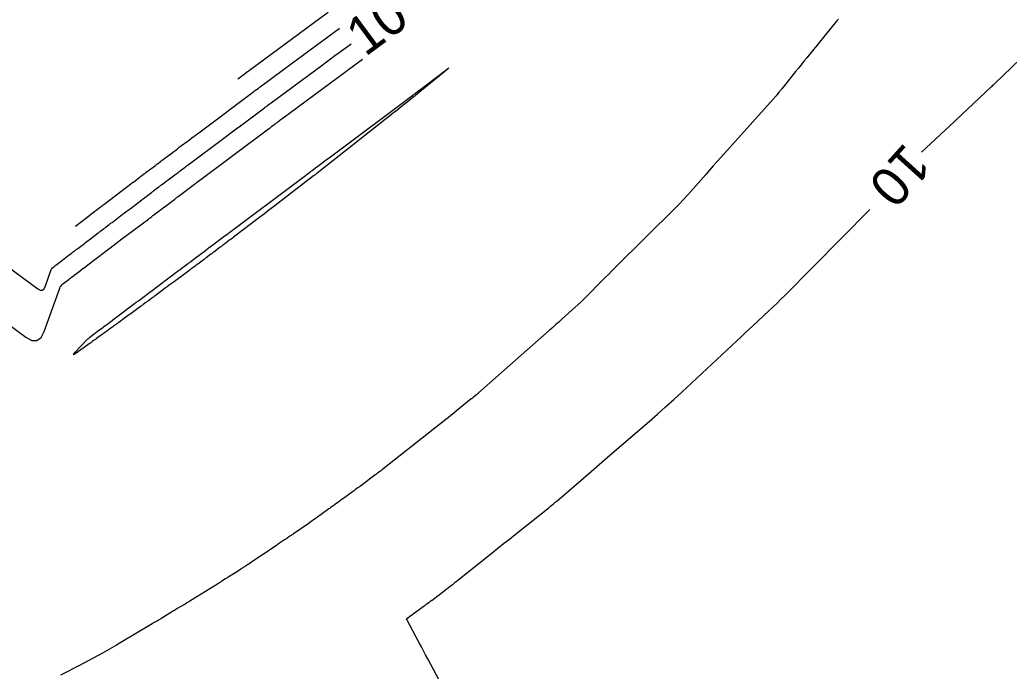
# Model space of a CAD drawing. Extents: x 1797419 to 1809236, y 248759 to 251512.
# Drawn here: x 1798130.8 to 1798284, y 248997 to 249097.9 of the extents above; entities that cross this region are included whole.
import ezdxf

# ---------------------------------------------------------------- set-up
doc = ezdxf.new("R2010")
doc.units = 0
doc.layers.add('33', color=7, linetype='Continuous')
doc.layers.add('34', color=7, linetype='Continuous')

msp = doc.modelspace()

# ---------------------------------------------------------------- linework, layer by layer
at = {"layer": '33'}
for points in [[(1798270.46, 249077.42), (1798275.57, 249082.16), (1798275.61, 249082.19), (1798275.65, 249082.23), (1798275.69, 249082.27), (1798275.73, 249082.3), (1798281.24, 249087.51), (1798281.38, 249087.64), (1798281.51, 249087.77), (1798281.65, 249087.9), (1798281.79, 249088.03), (1798290.98, 249096.85)], [(1798113.52, 249071), (1798133.56, 249056.22), (1798133.93, 249056.02), (1798134.24, 249056.02), (1798134.5, 249056.2), (1798134.69, 249056.57), (1798135.64, 249059.22), (1798135.68, 249059.3), (1798135.72, 249059.37), (1798135.77, 249059.43), (1798135.84, 249059.49), (1798136.11, 249059.69), (1798136.17, 249059.75), (1798136.24, 249059.8), (1798136.31, 249059.85), (1798136.38, 249059.9), (1798137.18, 249060.52), (1798137.22, 249060.54), (1798137.25, 249060.57), (1798137.28, 249060.59), (1798137.31, 249060.62), (1798137.44, 249060.72), (1798137.51, 249060.76), (1798137.57, 249060.81), (1798137.79, 249060.98), (1798137.88, 249061.05), (1798137.98, 249061.12), (1798138.19, 249061.29), (1798138.24, 249061.33), (1798138.3, 249061.37), (1798138.35, 249061.41), (1798138.4, 249061.45), (1798138.79, 249061.75), (1798138.84, 249061.78), (1798138.88, 249061.81), (1798138.92, 249061.85), (1798138.96, 249061.88), (1798139.12, 249062), (1798139.16, 249062.03), (1798139.2, 249062.06), (1798139.25, 249062.1), (1798139.29, 249062.13), (1798139.53, 249062.32), (1798139.59, 249062.36), (1798139.64, 249062.4), (1798139.7, 249062.44), (1798139.75, 249062.48), (1798140.78, 249063.27), (1798140.97, 249063.41), (1798141.16, 249063.56), (1798141.35, 249063.7), (1798141.54, 249063.84), (1798142.93, 249064.91), (1798143.03, 249064.98), (1798143.13, 249065.06), (1798143.24, 249065.14), (1798143.34, 249065.21), (1798143.74, 249065.52), (1798143.84, 249065.6), (1798143.94, 249065.67), (1798144.05, 249065.75), (1798144.15, 249065.83), (1798144.62, 249066.19), (1798144.73, 249066.28), (1798144.85, 249066.36), (1798144.96, 249066.45), (1798145.07, 249066.53), (1798146.66, 249067.73), (1798146.96, 249067.96), (1798147.26, 249068.19), (1798147.56, 249068.42), (1798147.86, 249068.65), (1798149.68, 249070.03), (1798149.73, 249070.07), (1798149.78, 249070.11), (1798149.83, 249070.15), (1798149.89, 249070.18), (1798150.1, 249070.35), (1798150.14, 249070.38), (1798150.19, 249070.41), (1798150.23, 249070.45), (1798150.28, 249070.48), (1798150.55, 249070.68), (1798150.55, 249070.68), (1798150.7, 249070.8), (1798150.72, 249070.82), (1798150.75, 249070.83), (1798150.77, 249070.85), (1798150.79, 249070.87), (1798150.9, 249070.95), (1798150.94, 249070.98), (1798150.96, 249071), (1798151.18, 249071.16), (1798151.25, 249071.22), (1798151.32, 249071.27), (1798151.46, 249071.38), (1798151.5, 249071.41), (1798151.54, 249071.43), (1798151.57, 249071.46), (1798151.61, 249071.49), (1798152.33, 249072.03), (1798152.44, 249072.11), (1798152.54, 249072.19), (1798152.65, 249072.27), (1798152.75, 249072.35), (1798153.34, 249072.8), (1798153.41, 249072.85), (1798153.56, 249072.96), (1798153.61, 249073), (1798153.7, 249073.07), (1798153.74, 249073.09), (1798153.76, 249073.11), (1798154.99, 249074.04), (1798155.15, 249074.15), (1798155.3, 249074.27), (1798155.46, 249074.39), (1798155.61, 249074.51), (1798156.24, 249074.98), (1798156.39, 249075.09), (1798156.55, 249075.21), (1798156.71, 249075.33), (1798156.86, 249075.45), (1798162.37, 249079.56), (1798163.01, 249080.04), (1798163.66, 249080.53), (1798164.3, 249081.01), (1798164.95, 249081.49), (1798168.68, 249084.29), (1798168.75, 249084.34), (1798168.81, 249084.38), (1798168.87, 249084.43), (1798168.93, 249084.48), (1798169.24, 249084.7), (1798169.27, 249084.73), (1798169.31, 249084.76), (1798169.35, 249084.79), (1798169.39, 249084.81), (1798169.54, 249084.92), (1798169.57, 249084.95), (1798169.61, 249084.98), (1798169.65, 249085.01), (1798169.69, 249085.04), (1798177.6, 249090.88), (1798178.27, 249091.38), (1798178.93, 249091.87), (1798179.6, 249092.36), (1798180.26, 249092.85), (1798182.09, 249094.2)], [(1798198.83, 248989.79), (1798193.96, 248998.96), (1798193.64, 248999.58), (1798193.31, 249000.19), (1798192.98, 249000.81), (1798192.65, 249001.42), (1798190.72, 249005.01), (1798190.7, 249005.05), (1798190.7, 249005.1), (1798190.72, 249005.14), (1798190.75, 249005.17), (1798190.99, 249005.36), (1798191, 249005.37), (1798191.01, 249005.38), (1798191.03, 249005.39), (1798191.04, 249005.4), (1798191.09, 249005.44), (1798191.12, 249005.46), (1798191.14, 249005.48), (1798191.66, 249005.85), (1798191.68, 249005.87), (1798191.71, 249005.89), (1798191.73, 249005.9), (1798191.75, 249005.92), (1798191.84, 249005.99), (1798191.87, 249006), (1798191.89, 249006.02), (1798191.91, 249006.04), (1798191.93, 249006.06), (1798193.43, 249007.15), (1798193.5, 249007.21), (1798193.58, 249007.26), (1798193.66, 249007.32), (1798193.73, 249007.38), (1798194.12, 249007.66), (1798194.16, 249007.69), (1798194.2, 249007.72), (1798194.23, 249007.74), (1798194.27, 249007.77), (1798194.47, 249007.92), (1798194.5, 249007.94), (1798194.53, 249007.96), (1798194.58, 249008), (1798194.59, 249008.01), (1798194.61, 249008.02), (1798194.62, 249008.03), (1798194.64, 249008.04), (1798196.7, 249009.61), (1798196.84, 249009.72), (1798196.97, 249009.83), (1798197.11, 249009.93), (1798197.25, 249010.04), (1798197.81, 249010.47), (1798197.94, 249010.57), (1798198.08, 249010.68), (1798198.22, 249010.79), (1798198.36, 249010.9), (1798203.93, 249015.35), (1798204.83, 249016.07), (1798205.72, 249016.78), (1798206.61, 249017.49), (1798207.51, 249018.21), (1798212.75, 249022.39), (1798212.81, 249022.44), (1798212.87, 249022.49), (1798212.93, 249022.54), (1798212.99, 249022.59), (1798213.42, 249022.94), (1798213.71, 249023.18), (1798213.77, 249023.22), (1798213.82, 249023.27), (1798213.88, 249023.32), (1798213.94, 249023.37), (1798218.84, 249027.58), (1798219.68, 249028.3), (1798220.51, 249029.02), (1798221.35, 249029.74), (1798222.18, 249030.46), (1798228.25, 249035.69), (1798229.54, 249036.81), (1798230.81, 249037.94), (1798232.07, 249039.08), (1798233.32, 249040.24), (1798241.83, 249048.18), (1798242.45, 249048.76), (1798243.08, 249049.35), (1798243.7, 249049.93), (1798244.33, 249050.51), (1798246.82, 249052.84), (1798247.45, 249053.43), (1798248.06, 249054.02), (1798248.67, 249054.62), (1798249.28, 249055.22), (1798262.42, 249068.51)]]:
    msp.add_lwpolyline(points, dxfattribs=at)
at = {"layer": '34'}
for points in [[(1798257.56, 249098.01), (1798257.28, 249097.67), (1798252.67, 249092.01), (1798252.24, 249091.47), (1798251.81, 249090.94), (1798251.38, 249090.4), (1798250.95, 249089.87), (1798249.23, 249087.72), (1798248.8, 249087.19), (1798248.36, 249086.67), (1798247.91, 249086.14), (1798247.46, 249085.63), (1798239.34, 249076.57), (1798238.75, 249075.92), (1798238.17, 249075.27), (1798237.59, 249074.61), (1798237.02, 249073.96), (1798234.71, 249071.33), (1798234.13, 249070.68), (1798233.54, 249070.04), (1798232.94, 249069.41), (1798232.32, 249068.79), (1798223.06, 249059.6), (1798222.52, 249059.07), (1798221.99, 249058.53), (1798221.45, 249057.99), (1798220.92, 249057.45), (1798218.64, 249055.14), (1798218.18, 249054.68), (1798217.71, 249054.22), (1798217.23, 249053.77), (1798216.75, 249053.33), (1798214.8, 249051.58), (1798214.32, 249051.14), (1798213.83, 249050.7), (1798213.34, 249050.27), (1798212.85, 249049.83), (1798201.84, 249040.12), (1798201.81, 249040.1), (1798201.78, 249040.08), (1798201.76, 249040.05), (1798201.73, 249040.03), (1798201.63, 249039.94), (1798201.6, 249039.91), (1798201.57, 249039.89), (1798201.55, 249039.87), (1798201.52, 249039.84), (1798201.06, 249039.46), (1798200.97, 249039.39), (1798200.89, 249039.32), (1798200.8, 249039.25), (1798200.71, 249039.18), (1798198.41, 249037.32), (1798198, 249036.99), (1798197.58, 249036.66), (1798197.17, 249036.33), (1798196.75, 249036), (1798187.02, 249028.32), (1798186.92, 249028.25), (1798186.83, 249028.17), (1798186.73, 249028.1), (1798186.63, 249028.02), (1798186.24, 249027.72), (1798186.14, 249027.64), (1798186.04, 249027.57), (1798185.94, 249027.49), (1798185.84, 249027.42), (1798183.53, 249025.69), (1798183.5, 249025.67), (1798183.44, 249025.62), (1798183.43, 249025.61), (1798183.42, 249025.61), (1798183.41, 249025.6), (1798183.39, 249025.59), (1798183.19, 249025.45), (1798183.15, 249025.43), (1798183.11, 249025.4), (1798183.08, 249025.38), (1798183.04, 249025.35), (1798182.72, 249025.11), (1798182.65, 249025.06), (1798182.59, 249025.01), (1798182.52, 249024.96), (1798182.45, 249024.91), (1798180.97, 249023.83), (1798180.94, 249023.82), (1798180.92, 249023.8), (1798180.9, 249023.78), (1798180.88, 249023.77), (1798180.78, 249023.71), (1798180.76, 249023.69), (1798180.74, 249023.68), (1798180.72, 249023.66), (1798180.69, 249023.65), (1798180.19, 249023.27), (1798180.1, 249023.2), (1798180.06, 249023.17), (1798179.81, 249022.98), (1798179.73, 249022.92), (1798179.59, 249022.82), (1798179.56, 249022.8), (1798179.54, 249022.78), (1798179.51, 249022.76), (1798179.48, 249022.74), (1798179.02, 249022.41), (1798178.93, 249022.35), (1798178.84, 249022.29), (1798178.76, 249022.23), (1798178.67, 249022.17), (1798176.89, 249020.89), (1798176.57, 249020.66), (1798176.24, 249020.43), (1798175.91, 249020.2), (1798175.58, 249019.97), (1798173.16, 249018.29), (1798173.05, 249018.21), (1798172.93, 249018.14), (1798172.82, 249018.06), (1798172.7, 249017.98), (1798172.25, 249017.67), (1798172.14, 249017.59), (1798172.02, 249017.51), (1798171.91, 249017.43), (1798171.79, 249017.36), (1798171.15, 249016.93), (1798171.01, 249016.83), (1798170.86, 249016.73), (1798170.72, 249016.63), (1798170.57, 249016.53), (1798169.47, 249015.78), (1798169.24, 249015.62), (1798169.01, 249015.46), (1798168.77, 249015.3), (1798168.54, 249015.15), (1798166.74, 249013.95), (1798166.69, 249013.91), (1798166.64, 249013.88), (1798166.58, 249013.84), (1798166.53, 249013.81), (1798166.33, 249013.67), (1798166.28, 249013.64), (1798166.23, 249013.6), (1798166.18, 249013.57), (1798166.12, 249013.54), (1798165.83, 249013.36), (1798165.76, 249013.32), (1798165.69, 249013.28), (1798165.63, 249013.23), (1798165.56, 249013.19), (1798165.29, 249013.02), (1798165.22, 249012.97), (1798165.16, 249012.93), (1798165.09, 249012.89), (1798165.02, 249012.84), (1798164.48, 249012.48), (1798164.23, 249012.31), (1798164.18, 249012.28), (1798164.14, 249012.26), (1798164.1, 249012.23), (1798164.06, 249012.2), (1798163.81, 249012.05), (1798163.76, 249012.02), (1798163.7, 249011.99), (1798163.65, 249011.95), (1798163.59, 249011.92), (1798163.08, 249011.58), (1798162.97, 249011.52), (1798162.87, 249011.45), (1798162.77, 249011.38), (1798162.66, 249011.32), (1798162.07, 249010.94), (1798161.94, 249010.85), (1798161.81, 249010.77), (1798161.67, 249010.69), (1798161.54, 249010.6), (1798157.55, 249008.14), (1798157.26, 249007.96), (1798156.96, 249007.78), (1798156.67, 249007.6), (1798156.37, 249007.42), (1798155.18, 249006.72), (1798154.89, 249006.54), (1798154.59, 249006.36), (1798154.3, 249006.18), (1798154, 249006), (1798152.61, 249005.14), (1798152.28, 249004.94), (1798151.95, 249004.74), (1798151.62, 249004.54), (1798151.29, 249004.34), (1798146.45, 249001.46), (1798145.74, 249001.04), (1798145.02, 249000.63), (1798144.31, 249000.23), (1798143.58, 248999.84), (1798139.92, 248997.88), (1798139.57, 248997.69), (1798139.22, 248997.5), (1798138.87, 248997.32), (1798138.51, 248997.13), (1798137.1, 248996.4)], [(1798178.53, 249099.02), (1798177.39, 249098.18), (1798166.37, 249090.04), (1798166.27, 249089.97), (1798166.17, 249089.9), (1798166.14, 249089.88), (1798166.12, 249089.86), (1798166.09, 249089.84), (1798166.07, 249089.82), (1798165.34, 249089.28), (1798165.33, 249089.27), (1798164.54, 249088.68)], [(1798139.4, 249065.95), (1798141.62, 249067.65), (1798141.66, 249067.68), (1798141.71, 249067.72), (1798141.73, 249067.73), (1798143.25, 249068.89), (1798143.29, 249068.92), (1798143.34, 249068.96), (1798143.38, 249068.99), (1798143.43, 249069.02), (1798143.6, 249069.16), (1798143.65, 249069.19), (1798143.69, 249069.23), (1798143.74, 249069.26), (1798143.78, 249069.29), (1798148.2, 249072.65), (1798148.24, 249072.68), (1798148.32, 249072.75), (1798148.37, 249072.78), (1798148.98, 249073.24), (1798148.98, 249073.24), (1798149.03, 249073.28), (1798149.06, 249073.3), (1798149.32, 249073.5), (1798149.37, 249073.54), (1798149.46, 249073.61), (1798149.88, 249073.93), (1798149.92, 249073.96), (1798149.96, 249073.99), (1798150, 249074.02), (1798150.04, 249074.05), (1798150.2, 249074.17), (1798150.28, 249074.23), (1798150.36, 249074.28), (1798151.78, 249075.36), (1798151.81, 249075.39), (1798151.88, 249075.43), (1798152.06, 249075.57), (1798152.09, 249075.6), (1798152.12, 249075.62), (1798152.16, 249075.65), (1798152.19, 249075.67), (1798152.55, 249075.94), (1798152.62, 249075.99), (1798152.69, 249076.04), (1798152.76, 249076.1), (1798152.83, 249076.15), (1798154.37, 249077.31), (1798154.65, 249077.52), (1798154.93, 249077.73), (1798155.21, 249077.94), (1798155.49, 249078.16), (1798157.07, 249079.33), (1798157.42, 249079.6), (1798157.78, 249079.87), (1798158.13, 249080.13), (1798158.49, 249080.4), (1798167.01, 249086.78), (1798167.04, 249086.8), (1798167.07, 249086.83), (1798167.1, 249086.85), (1798167.13, 249086.88), (1798167.26, 249086.97), (1798167.29, 249086.99), (1798167.32, 249087.02), (1798167.36, 249087.04), (1798167.39, 249087.06), (1798167.73, 249087.32), (1798167.8, 249087.37), (1798167.86, 249087.42), (1798167.93, 249087.47), (1798168, 249087.52), (1798171.43, 249090.06), (1798172.03, 249090.5), (1798172.62, 249090.94), (1798173.22, 249091.38), (1798173.81, 249091.82), (1798180.24, 249096.56), (1798180.31, 249096.61)], [(1798124.66, 249053.96), (1798131.71, 249048.76), (1798132.64, 249048.26), (1798133.44, 249048.24), (1798134.08, 249048.7), (1798134.58, 249049.64), (1798136.98, 249056.34), (1798137.06, 249056.53), (1798137.17, 249056.71), (1798137.3, 249056.86), (1798137.46, 249057), (1798138.44, 249057.74), (1798138.49, 249057.78), (1798138.53, 249057.82), (1798138.63, 249057.9), (1798138.68, 249057.93), (1798138.73, 249057.97), (1798139.23, 249058.35), (1798139.27, 249058.38), (1798139.34, 249058.43), (1798140.18, 249059.08), (1798140.23, 249059.11), (1798140.31, 249059.18), (1798140.34, 249059.2), (1798140.36, 249059.21), (1798140.99, 249059.69), (1798141.04, 249059.73), (1798141.09, 249059.77), (1798141.12, 249059.79), (1798144.13, 249062.08), (1798144.18, 249062.12), (1798144.23, 249062.15), (1798144.28, 249062.19), (1798144.33, 249062.23), (1798144.53, 249062.38), (1798144.58, 249062.42), (1798144.63, 249062.46), (1798144.68, 249062.49), (1798144.73, 249062.53), (1798146.13, 249063.6), (1798146.17, 249063.63), (1798146.22, 249063.67), (1798146.31, 249063.74), (1798146.33, 249063.75), (1798146.36, 249063.77), (1798146.38, 249063.79), (1798146.4, 249063.81), (1798150.7, 249067.05), (1798150.76, 249067.1), (1798150.83, 249067.15), (1798150.89, 249067.2), (1798150.96, 249067.25), (1798151.21, 249067.44), (1798151.28, 249067.49), (1798151.34, 249067.54), (1798151.41, 249067.59), (1798151.47, 249067.64), (1798152.02, 249068.06), (1798152.06, 249068.08), (1798152.11, 249068.12), (1798152.44, 249068.37), (1798152.46, 249068.39), (1798152.5, 249068.41), (1798153.04, 249068.83), (1798153.11, 249068.88), (1798153.13, 249068.89), (1798154.77, 249070.13), (1798154.83, 249070.18), (1798154.96, 249070.27), (1798155.03, 249070.32), (1798155.28, 249070.52), (1798155.32, 249070.55), (1798157.85, 249072.45), (1798157.92, 249072.5), (1798157.98, 249072.55), (1798158.11, 249072.64), (1798158.14, 249072.67), (1798158.17, 249072.69), (1798158.21, 249072.71), (1798158.24, 249072.74), (1798169.28, 249080.99), (1798169.41, 249081.09), (1798169.54, 249081.18), (1798169.66, 249081.28), (1798169.79, 249081.37), (1798170.36, 249081.8), (1798170.45, 249081.87), (1798170.55, 249081.94), (1798170.64, 249082.01), (1798170.74, 249082.08), (1798171.29, 249082.49), (1798171.32, 249082.51), (1798171.36, 249082.54), (1798171.37, 249082.55), (1798183.88, 249091.79)]]:
    msp.add_lwpolyline(points, dxfattribs=at)
msp.add_lwpolyline([(1798139.19, 249046.07), (1798139.07, 249046.03), (1798139.13, 249046.14), (1798139.37, 249046.42), (1798141.17, 249048.32), (1798141.33, 249048.47), (1798141.49, 249048.62), (1798141.65, 249048.76), (1798141.83, 249048.9), (1798143.03, 249049.81), (1798143.14, 249049.89), (1798143.65, 249050.27), (1798143.77, 249050.36), (1798144.61, 249050.99), (1798144.68, 249051.04), (1798144.8, 249051.13), (1798144.82, 249051.15), (1798145.45, 249051.62), (1798145.5, 249051.66), (1798145.61, 249051.74), (1798148.57, 249053.96), (1798148.83, 249054.16), (1798149.16, 249054.4), (1798149.35, 249054.55), (1798150.71, 249055.57), (1798150.97, 249055.77), (1798151.07, 249055.84), (1798155.16, 249058.91), (1798155.36, 249059.06), (1798155.55, 249059.2), (1798155.98, 249059.52), (1798156.14, 249059.65), (1798156.31, 249059.77), (1798156.78, 249060.12), (1798156.84, 249060.17), (1798156.93, 249060.24), (1798156.94, 249060.24), (1798157.25, 249060.48), (1798157.34, 249060.54), (1798157.95, 249061), (1798157.99, 249061.03), (1798159.52, 249062.18), (1798159.67, 249062.29), (1798159.82, 249062.4), (1798159.89, 249062.46), (1798159.96, 249062.51), (1798160.17, 249062.67), (1798160.25, 249062.72), (1798162.61, 249064.49), (1798162.83, 249064.66), (1798163.06, 249064.83), (1798163.18, 249064.92), (1798163.29, 249065), (1798173.8, 249072.88), (1798174.01, 249073.03), (1798174.22, 249073.19), (1798174.43, 249073.34), (1798174.64, 249073.5), (1798175.71, 249074.3), (1798175.8, 249074.37), (1798175.89, 249074.44), (1798175.98, 249074.51), (1798176.07, 249074.58), (1798176.59, 249074.97), (1798176.64, 249075), (1798176.74, 249075.08), (1798178.24, 249076.2), (1798178.9, 249076.69), (1798191.68, 249086.25), (1798191.76, 249086.31), (1798191.85, 249086.38), (1798191.93, 249086.44), (1798192.02, 249086.5), (1798192.44, 249086.83), (1798192.7, 249087.02), (1798196.57, 249089.96), (1798197.07, 249090.34), (1798197.25, 249090.46), (1798197.1, 249090.31), (1798196.61, 249089.91), (1798192.76, 249086.73), (1798192.4, 249086.43), (1798192.04, 249086.14), (1798191.67, 249085.85), (1798191.31, 249085.56), (1798189.84, 249084.4), (1798189.47, 249084.11), (1798189.11, 249083.82), (1798188.74, 249083.53), (1798188.37, 249083.24), (1798177.3, 249074.51), (1798177.06, 249074.32), (1798176.77, 249074.09), (1798176.69, 249074.03), (1798176.61, 249073.96), (1798176.45, 249073.83), (1798176.4, 249073.8), (1798176.36, 249073.77), (1798176.32, 249073.74), (1798176.28, 249073.71), (1798170.78, 249069.49), (1798170.07, 249068.95), (1798169.36, 249068.41), (1798168.66, 249067.87), (1798167.95, 249067.33), (1798164.09, 249064.38), (1798163.9, 249064.23), (1798163.71, 249064.09), (1798163.52, 249063.94), (1798163.33, 249063.8), (1798162.56, 249063.22), (1798162.38, 249063.08), (1798162.2, 249062.95), (1798162.02, 249062.81), (1798161.84, 249062.68), (1798160.81, 249061.9), (1798160.74, 249061.85), (1798160.61, 249061.75), (1798160.55, 249061.7), (1798160.44, 249061.62), (1798160.4, 249061.59), (1798160.38, 249061.58), (1798159.67, 249061.05), (1798159.55, 249060.96), (1798159.44, 249060.87), (1798159.32, 249060.78), (1798159.2, 249060.69), (1798158.57, 249060.22), (1798158.53, 249060.19), (1798158.49, 249060.16), (1798158.45, 249060.13), (1798158.41, 249060.1), (1798158.12, 249059.89), (1798157.89, 249059.72), (1798157.86, 249059.71), (1798157.84, 249059.69), (1798157.81, 249059.67), (1798157.79, 249059.65), (1798157.66, 249059.55), (1798157.59, 249059.5), (1798157.45, 249059.4), (1798157.45, 249059.4), (1798157.13, 249059.16), (1798157.04, 249059.09), (1798156.94, 249059.02), (1798156.75, 249058.87), (1798156.7, 249058.84), (1798156.66, 249058.8), (1798156.61, 249058.76), (1798156.56, 249058.73), (1798154.54, 249057.23), (1798154.23, 249057.01), (1798153.93, 249056.78), (1798153.62, 249056.55), (1798153.32, 249056.33), (1798151.73, 249055.15), (1798151.6, 249055.06), (1798151.48, 249054.97), (1798151.36, 249054.88), (1798151.24, 249054.79), (1798150.71, 249054.4), (1798150.61, 249054.33), (1798150.5, 249054.25), (1798150.4, 249054.18), (1798150.3, 249054.1), (1798149.89, 249053.8), (1798149.78, 249053.73), (1798149.68, 249053.65), (1798149.58, 249053.57), (1798149.47, 249053.5), (1798148.02, 249052.43), (1798147.81, 249052.28), (1798147.61, 249052.14), (1798147.41, 249051.99), (1798147.21, 249051.84), (1798146.12, 249051.04), (1798146.07, 249051), (1798146.01, 249050.96), (1798145.95, 249050.92), (1798145.89, 249050.87), (1798145.58, 249050.65), (1798145.46, 249050.56), (1798145.28, 249050.43), (1798145.24, 249050.4), (1798145.2, 249050.37), (1798145.16, 249050.34), (1798145.11, 249050.31), (1798144.69, 249050), (1798144.58, 249049.92), (1798144.47, 249049.84), (1798144.25, 249049.68), (1798144.2, 249049.65), (1798144.15, 249049.61), (1798144.1, 249049.57), (1798144.05, 249049.54), (1798143.82, 249049.37), (1798143.75, 249049.32), (1798143.68, 249049.27), (1798143.55, 249049.17), (1798143.51, 249049.15), (1798143.48, 249049.13), (1798143.45, 249049.1), (1798143.41, 249049.08), (1798142.64, 249048.52), (1798142.56, 249048.46), (1798142.48, 249048.41), (1798142.4, 249048.35), (1798142.32, 249048.29), (1798142, 249048.06), (1798141.92, 249048), (1798141.84, 249047.95), (1798141.76, 249047.89), (1798141.68, 249047.83), (1798139.49, 249046.27)], close=True, dxfattribs=at)

# ---------------------------------------------------------------- texts
at = {"layer": '33'}
for rotation, p in [(36.526, (1798184.28, 249092.09)), (227.9095, (1798267.9, 249079.06))]:
    msp.add_text('10', height=6, rotation=rotation, dxfattribs=at).set_placement(p)

doc.saveas('drawing.dxf')
